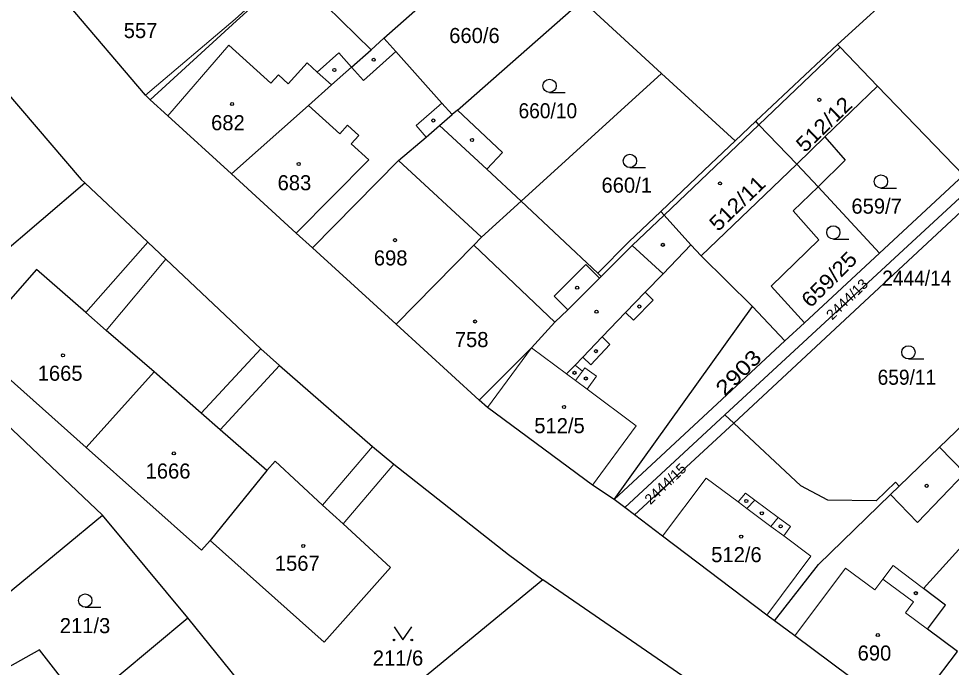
# Model space of a CAD drawing. Extents: x -679733 to -673243, y -1075091 to -1066557.
# Drawn here: x -676245.5 to -676140.3, y -1071368.7 to -1071295.6 of the extents above; entities that cross this region are included whole.
import ezdxf
from ezdxf.enums import TextEntityAlignment as Align

# ---------------------------------------------------------------- set-up
doc = ezdxf.new("R2010")
doc.units = 0
doc.header["$LTSCALE"] = 0.68
for name, color, linetype, lineweight in [('1', 7, 'Continuous', 25), ('3', 7, 'Continuous', 25), ('4', 7, 'Continuous', 13), ('5', 7, 'Continuous', 25)]:
    doc.layers.add(name, color=color, linetype=linetype, lineweight=lineweight)
doc.layers.add('2', color=7, linetype='Continuous')

msp = doc.modelspace()

# ---------------------------------------------------------------- linework, layer by layer
at = {"layer": '1'}
for p, q in [((-676196.01, -1071305.86), (-676181.93, -1071293.51)), ((-676181.3, -1071294.09), (-676173, -1071301.72)), ((-676204.28, -1071297.77), (-676205.73, -1071299.06)), ((-676162.34, -1071307.12), (-676153.15, -1071298.47)), ((-676148.62, -1071303.17), (-676138.92, -1071313.22)), ((-676162.34, -1071307.12), (-676164.7, -1071309.35)), ((-676257.8, -1071330.95), (-676238.01, -1071314.08)), ((-676165.83, -1071340.23), (-676137.87, -1071314.36)), ((-676180.17, -1071324.26), (-676188.83, -1071316.15)), ((-676178.34, -1071349.81), (-676162.73, -1071328.03)), ((-676162.73, -1071328.03), (-676159.08, -1071331.91)), ((-676237.87, -1071343.92), (-676230.2, -1071335.38)), ((-676177.14, -1071350.7), (-676165.83, -1071340.23)), ((-676176.05, -1071351.51), (-676164.85, -1071341.18)), ((-676141.63, -1071343.89), (-676146.2, -1071348.28)), ((-676217.49, -1071346.52), (-676223.89, -1071354.41)), ((-676212.44, -1071380.32), (-676226.41, -1071363.15)), ((-676145.4, -1071374.55), (-676139.62, -1071366.93))]:
    msp.add_line(p, q, dxfattribs=at)
for points in [[(-676204.28, -1071297.77), (-676193.51, -1071288.2), (-676202.95, -1071279.59), (-676210.69, -1071286.57)], [(-676135.33, -1071286.56), (-676137.58, -1071284.29), (-676153.15, -1071298.47)], [(-676205.73, -1071299.06), (-676212.48, -1071292.42), (-676208.27, -1071288.63), (-676210.69, -1071286.57), (-676214.73, -1071290.21)], [(-676230.63, -1071304.69), (-676231.19, -1071304.19), (-676240, -1071293.81), (-676244.28, -1071288.91)], [(-676230.63, -1071304.69), (-676220.9, -1071295.79), (-676214.73, -1071290.21)], [(-676252.13, -1071297.67), (-676238.43, -1071313.71), (-676238.01, -1071314.08)], [(-676196.61, -1071306.38), (-676197.75, -1071305.07), (-676202.95, -1071299.26), (-676204.28, -1071297.77)], [(-676153.15, -1071298.47), (-676152.85, -1071298.78), (-676148.62, -1071303.17)], [(-676221.48, -1071313.05), (-676212.8, -1071305.34), (-676210.2, -1071303.03), (-676207.94, -1071301.02), (-676205.73, -1071299.06)], [(-676164.7, -1071309.35), (-676173, -1071301.72), (-676188.83, -1071316.15)], [(-676148.62, -1071303.17), (-676154.56, -1071308.9), (-676152.28, -1071311.53), (-676155.34, -1071314.52), (-676148.4, -1071322.01)], [(-676221.48, -1071313.05), (-676228.64, -1071306.51), (-676230.63, -1071304.69)], [(-676188.83, -1071316.15), (-676192.68, -1071312.54), (-676190.9, -1071310.64), (-676196.01, -1071305.86), (-676196.61, -1071306.38)], [(-676212.33, -1071321.42), (-676202.65, -1071311.56), (-676199.51, -1071308.91), (-676198.02, -1071307.59), (-676196.61, -1071306.38)], [(-676155.34, -1071314.52), (-676157.73, -1071311.96), (-676162, -1071307.51), (-676162.34, -1071307.12)], [(-676164.7, -1071309.35), (-676167.44, -1071311.93), (-676173.07, -1071317.29)], [(-676212.33, -1071321.42), (-676214.17, -1071319.73), (-676221.48, -1071313.05)], [(-676138.92, -1071313.22), (-676148.4, -1071322.01), (-676156.85, -1071329.85), (-676159.08, -1071331.91)], [(-676108.98, -1071313.12), (-676124.88, -1071327.78), (-676141.63, -1071343.89)], [(-676238.01, -1071314.08), (-676230.91, -1071320.76), (-676228.89, -1071322.7), (-676218.18, -1071332.78), (-676216.06, -1071334.68), (-676205.56, -1071343.8), (-676203.16, -1071345.79), (-676190.23, -1071355.99), (-676186.36, -1071358.86)], [(-676156.85, -1071329.85), (-676160.64, -1071325.71), (-676155.25, -1071320.49), (-676158.13, -1071317.23), (-676155.34, -1071314.52)], [(-676165.83, -1071340.23), (-676164.85, -1071341.18), (-676137.03, -1071315.26)], [(-676202.91, -1071330.02), (-676194.16, -1071321.1), (-676193.28, -1071320.21), (-676188.83, -1071316.15)], [(-676173.07, -1071317.29), (-676176.68, -1071320.72), (-676180.17, -1071324.26)], [(-676162.73, -1071328.03), (-676168.5, -1071322.32), (-676169.7, -1071321.08), (-676172.7, -1071317.71), (-676173.07, -1071317.29)], [(-676178.34, -1071349.81), (-676180.78, -1071348.17), (-676192.61, -1071339.4), (-676193.56, -1071338.57), (-676202.91, -1071330.02), (-676212.33, -1071321.42)], [(-676230.2, -1071335.38), (-676235.59, -1071330.72), (-676237.91, -1071328.68), (-676243.46, -1071323.84), (-676250.91, -1071332.3), (-676237.87, -1071343.92)], [(-676180.17, -1071324.26), (-676179.79, -1071324.62), (-676179.99, -1071324.82), (-676183.57, -1071328.38), (-676185, -1071329.8), (-676187.64, -1071332.7), (-676193.56, -1071338.57)], [(-676249.7, -1071362.83), (-676236.03, -1071351.55), (-676257.8, -1071330.95)], [(-676159.08, -1071331.91), (-676166.73, -1071339.01), (-676178.34, -1071349.81)], [(-676217.49, -1071346.52), (-676222.75, -1071341.93), (-676224.91, -1071340.04), (-676230.2, -1071335.38)], [(-676146.2, -1071348.28), (-676146.6, -1071347.83), (-676148.78, -1071349.96), (-676154.22, -1071349.85), (-676157.28, -1071348.26), (-676164.85, -1071341.18)], [(-676237.87, -1071343.92), (-676224.86, -1071355.51), (-676223.89, -1071354.41)], [(-676139.62, -1071366.93), (-676143, -1071364.43), (-676140.97, -1071361.7), (-676143.44, -1071359.83), (-676135.15, -1071350.64), (-676138.79, -1071346.84), (-676141.63, -1071343.89)], [(-676223.89, -1071354.41), (-676211.02, -1071365.88), (-676203.53, -1071357.48), (-676208.88, -1071352.55), (-676211.2, -1071350.42), (-676216.57, -1071345.47), (-676217.49, -1071346.52)], [(-676160.24, -1071363.49), (-676155.27, -1071357.12), (-676147.18, -1071349.23), (-676146.2, -1071348.28)], [(-676176.05, -1071351.51), (-676177.14, -1071350.7), (-676178.34, -1071349.81)], [(-676238.22, -1071373.02), (-676238.02, -1071372.85), (-676226.41, -1071363.15), (-676236.03, -1071351.55)], [(-676160.24, -1071363.49), (-676161.12, -1071362.84), (-676172.87, -1071353.92), (-676176.05, -1071351.51)], [(-676145.96, -1071389.8), (-676154.3, -1071381.9), (-676169.39, -1071370.54), (-676186.36, -1071358.86), (-676212.44, -1071380.32)], [(-676238.22, -1071373.02), (-676243.11, -1071366.75), (-676246.82, -1071368.82), (-676248.8, -1071366.5), (-676248.42, -1071366.18), (-676250.62, -1071363.6)], [(-676145.4, -1071374.55), (-676157.95, -1071365.18), (-676160.24, -1071363.49)]]:
    msp.add_lwpolyline(points, dxfattribs=at)
at = {"layer": '3'}
for p, q in [((-676185.613, -1071303.88), (-676183.863, -1071303.88)), ((-676176.553, -1071312.35), (-676174.803, -1071312.35)), ((-676148.243, -1071314.67), (-676146.493, -1071314.67)), ((-676153.613, -1071320.41), (-676151.863, -1071320.41)), ((-676145.153, -1071333.94), (-676143.403, -1071333.94)), ((-676237.963, -1071361.94), (-676236.213, -1071361.94))]:
    msp.add_line(p, q, dxfattribs=at)
msp.add_lwpolyline([(-676203.15, -1071364.139), (-676202.15, -1071365.64), (-676201.15, -1071364.139)], dxfattribs=at)
for centre, radius in [((-676185.6129, -1071303.1298), 0.75), ((-676176.5529, -1071311.5998), 0.75), ((-676148.2429, -1071313.9198), 0.75), ((-676153.6129, -1071319.6598), 0.75), ((-676145.1529, -1071333.1898), 0.75), ((-676237.9629, -1071361.1898), 0.75), ((-676203.15, -1071365.6395), 0.1), ((-676201.15, -1071365.6395), 0.1)]:
    msp.add_circle(centre, radius, dxfattribs=at)
at = {"layer": '4'}
for p, q in [((-676221.06, -1071295.6), (-676214.88, -1071290.04)), ((-676221.06, -1071295.6), (-676231.19, -1071304.19)), ((-676228.64, -1071306.51), (-676221.78, -1071298.53)), ((-676221.78, -1071298.53), (-676217.04, -1071302.82)), ((-676211.8, -1071301.58), (-676209.37, -1071299.41)), ((-676209.37, -1071299.41), (-676207.94, -1071301.02)), ((-676202.95, -1071299.26), (-676206.61, -1071302.52)), ((-676215.08, -1071302.89), (-676212.95, -1071300.54)), ((-676212.95, -1071300.54), (-676211.8, -1071301.58)), ((-676217.04, -1071302.82), (-676216.19, -1071301.88)), ((-676216.19, -1071301.88), (-676215.08, -1071302.89)), ((-676211.8, -1071301.58), (-676210.2, -1071303.03)), ((-676206.61, -1071302.52), (-676207.94, -1071301.02)), ((-676200.65, -1071307.6), (-676197.75, -1071305.07)), ((-676212.8, -1071305.34), (-676209.25, -1071308.53)), ((-676209.25, -1071308.53), (-676208.39, -1071307.57)), ((-676208.39, -1071307.57), (-676207.11, -1071308.72)), ((-676199.51, -1071308.91), (-676200.65, -1071307.6)), ((-676198.02, -1071307.59), (-676192.68, -1071312.54)), ((-676207.11, -1071308.72), (-676207.97, -1071309.68)), ((-676157.73, -1071311.96), (-676154.56, -1071308.9)), ((-676207.97, -1071309.68), (-676205.99, -1071311.46)), ((-676205.99, -1071311.46), (-676214.17, -1071319.73)), ((-676193.28, -1071320.21), (-676202.65, -1071311.56)), ((-676168.5, -1071322.32), (-676157.73, -1071311.96)), ((-676176.29, -1071321.13), (-676172.7, -1071317.71)), ((-676237.91, -1071328.68), (-676230.91, -1071320.76)), ((-676194.16, -1071321.1), (-676185, -1071329.8)), ((-676179.79, -1071324.62), (-676176.29, -1071321.13)), ((-676176.29, -1071321.13), (-676172.82, -1071324.32)), ((-676172.82, -1071324.32), (-676169.7, -1071321.08)), ((-676235.59, -1071330.72), (-676228.89, -1071322.7)), ((-676185.1, -1071326.85), (-676181.52, -1071323.29)), ((-676181.52, -1071323.29), (-676179.99, -1071324.82)), ((-676172.82, -1071324.32), (-676174.85, -1071326.42)), ((-676183.57, -1071328.38), (-676185.1, -1071326.85)), ((-676174.85, -1071326.42), (-676177.05, -1071328.71)), ((-676174.85, -1071326.42), (-676173.94, -1071327.3)), ((-676173.94, -1071327.3), (-676176.16, -1071329.58)), ((-676177.05, -1071328.71), (-676179.69, -1071331.46)), ((-676177.05, -1071328.71), (-676176.16, -1071329.58)), ((-676179.69, -1071331.46), (-676181.87, -1071333.72)), ((-676178.81, -1071332.3), (-676180.95, -1071334.61)), ((-676179.69, -1071331.46), (-676178.81, -1071332.3)), ((-676218.18, -1071332.78), (-676224.91, -1071340.04)), ((-676192.61, -1071339.4), (-676187.64, -1071332.7)), ((-676187.64, -1071332.7), (-676183.71, -1071335.63)), ((-676181.87, -1071333.72), (-676182.73, -1071334.62)), ((-676180.95, -1071334.61), (-676181.87, -1071333.72)), ((-676222.75, -1071341.93), (-676216.06, -1071334.68)), ((-676182.73, -1071334.62), (-676183.71, -1071335.63)), ((-676182.73, -1071334.62), (-676181.9, -1071335.31)), ((-676182.69, -1071336.38), (-676181.9, -1071335.31)), ((-676181.9, -1071335.31), (-676181.62, -1071334.94)), ((-676181.62, -1071334.94), (-676180.32, -1071335.89)), ((-676183.71, -1071335.63), (-676182.69, -1071336.38)), ((-676182.69, -1071336.38), (-676181.39, -1071337.35)), ((-676180.32, -1071335.89), (-676181.39, -1071337.35)), ((-676181.39, -1071337.35), (-676175.84, -1071341.48)), ((-676175.84, -1071341.48), (-676180.78, -1071348.17)), ((-676211.2, -1071350.42), (-676205.56, -1071343.8)), ((-676208.88, -1071352.55), (-676203.16, -1071345.79)), ((-676144.13, -1071352.4), (-676138.79, -1071346.84)), ((-676172.87, -1071353.92), (-676167.94, -1071347.37)), ((-676167.94, -1071347.37), (-676164.34, -1071350.06)), ((-676164.34, -1071350.06), (-676163.5, -1071349.06)), ((-676163.5, -1071349.06), (-676162.45, -1071349.85)), ((-676147.18, -1071349.23), (-676144.13, -1071352.4)), ((-676164.34, -1071350.06), (-676163.35, -1071350.8)), ((-676163.35, -1071350.8), (-676162.45, -1071349.85)), ((-676162.45, -1071349.85), (-676159.82, -1071351.81)), ((-676163.35, -1071350.8), (-676160.65, -1071352.82)), ((-676160.65, -1071352.82), (-676159.82, -1071351.81)), ((-676159.82, -1071351.81), (-676158.43, -1071352.85)), ((-676160.65, -1071352.82), (-676159.21, -1071353.9)), ((-676159.21, -1071353.9), (-676158.43, -1071352.85)), ((-676159.21, -1071353.9), (-676156.16, -1071356.17)), ((-676156.16, -1071356.17), (-676161.12, -1071362.84)), ((-676157.95, -1071365.18), (-676152.26, -1071357.54)), ((-676152.26, -1071357.54), (-676148.95, -1071360)), ((-676148.03, -1071358.77), (-676146.88, -1071357.23)), ((-676146.88, -1071357.23), (-676143.44, -1071359.83)), ((-676148.95, -1071360), (-676148.03, -1071358.77)), ((-676148.03, -1071358.77), (-676144.57, -1071361.34)), ((-676145.48, -1071362.58), (-676144.57, -1071361.34)), ((-676143, -1071364.43), (-676145.48, -1071362.58))]:
    msp.add_line(p, q, dxfattribs=at)
msp.add_lwpolyline([(-676172.7, -1071317.71), (-676162, -1071307.51), (-676152.85, -1071298.78)], dxfattribs=at)
at = {"layer": '5'}
for centre in [(-676205.4368, -1071300.1892), (-676209.8768, -1071301.3492), (-676221.4068, -1071305.1792), (-676155.1868, -1071304.7092), (-676198.7268, -1071307.0392), (-676194.3468, -1071309.2292), (-676213.8968, -1071311.9392), (-676166.3868, -1071314.1392), (-676203.0468, -1071320.5392), (-676172.8368, -1071321.0692), (-676182.4968, -1071325.8992), (-676175.4968, -1071328.0192), (-676180.3168, -1071328.6092), (-676194.0068, -1071329.7092), (-676240.4768, -1071333.5292), (-676180.3868, -1071333.0592), (-676182.7968, -1071335.5092), (-676181.5168, -1071336.1392), (-676183.9768, -1071339.3492), (-676227.9768, -1071344.5892), (-676143.0868, -1071348.2492), (-676163.4268, -1071349.9592), (-676161.6768, -1071351.3492), (-676159.5568, -1071352.8292), (-676164.0068, -1071353.9792), (-676213.3868, -1071355.0292), (-676144.3168, -1071360.3592), (-676148.5968, -1071365.0792)]:
    msp.add_circle(centre, 0.175, dxfattribs=at)

# ---------------------------------------------------------------- texts
at = {"layer": '2'}
for s, p in [('557', (-676231.729, -1071297.739)), ('660/6', (-676194.08, -1071298.3)), ('682', (-676221.879, -1071308.14)), ('683', (-676214.379, -1071314.91)), ('660/1', (-676176.91, -1071315.18)), ('659/7', (-676148.73, -1071317.55)), ('698', (-676203.529, -1071323.39)), ('758', (-676194.399, -1071332.6)), ('1665', (-676240.8, -1071336.4)), ('512/5', (-676184.49, -1071342.31)), ('1666', (-676228.63, -1071347.43)), ('512/6', (-676164.54, -1071356.86)), ('1567', (-676214.06, -1071357.83)), ('211/3', (-676237.99, -1071364.87)), ('211/6', (-676202.7, -1071368.519)), ('690', (-676148.979, -1071367.96))]:
    msp.add_text(s, height=1.7, dxfattribs=at).set_placement(p, align=Align.CENTER)
at = {"layer": '2', "width": 0.95}
for s, p in [('660/10', (-676185.809, -1071306.79)), ('659/11', (-676145.319, -1071336.85))]:
    msp.add_text(s, height=1.7, dxfattribs=at).set_placement(p, align=Align.CENTER)
at = {"layer": '2'}
for s, height, rotation, width, p in [('512/12', 1.7, 44, 1.1, (-676156.829, -1071310.731)), ('659/25', 1.7, 45, 1.1, (-676156.198, -1071328.261)), ('2444/13', 1.14, 44, 1.05, (-676153.754, -1071329.62)), ('2903', 1.7, 45, 1.2, (-676165.858, -1071338.231)), ('2444/15', 1.14, 44, 1.05, (-676174.234, -1071350.44))]:
    msp.add_text(s, height=height, rotation=rotation, dxfattribs=dict(at, width=width)).set_placement(p)
at = {"layer": '2', "width": 1.1}
msp.add_text('512/11', height=1.7, rotation=44, dxfattribs=at).set_placement((-676163.8555, -1071316.9906), align=Align.CENTER)
at = {"layer": '2', "width": 0.95}
msp.add_text('2444/14', height=1.7, dxfattribs=at).set_placement((-676148.11, -1071325.67))

doc.saveas('drawing.dxf')
